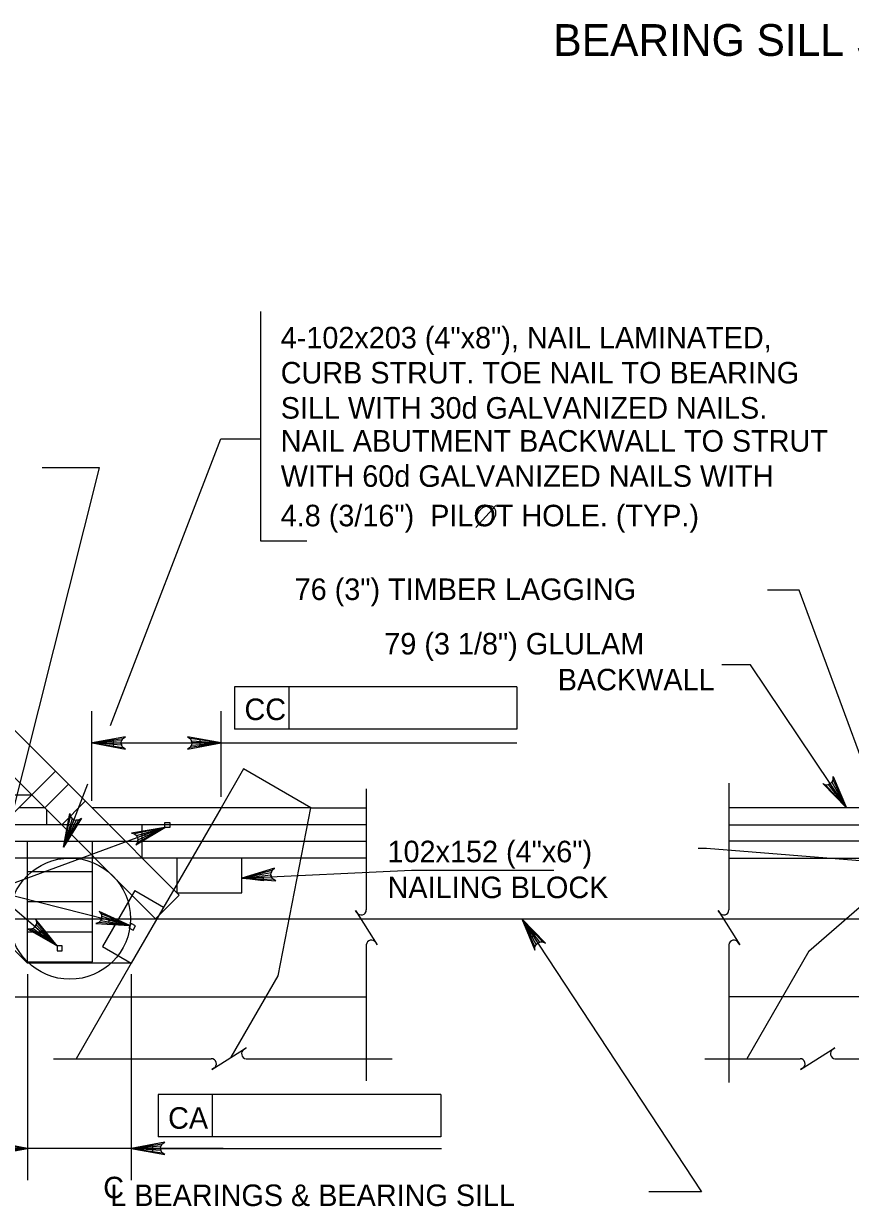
# Model space of a CAD drawing. Extents: x 635440 to 640306, y 296653 to 298484.
# Drawn here: x 638990 to 639105.2, y 296929.5 to 297094.3 of the extents above; entities that cross this region are included whole.
import ezdxf

# ---------------------------------------------------------------- set-up
doc = ezdxf.new("R2010")
doc.units = 0
for name, color, linetype in [('4', 7, 'Continuous'), ('5', 7, 'Continuous'), ('52', 7, 'Continuous'), ('8', 7, 'Continuous')]:
    doc.layers.add(name, color=color, linetype=linetype)

msp = doc.modelspace()

# ---------------------------------------------------------------- linework, layer by layer
at = {"layer": '4'}
for p, q in [((638999.52, 296984.99), (638969.99, 297014.52)), ((638991.12, 296986.8), (638966.7, 297011.23)), ((638990.54, 296963.33), (638954.67, 296999.21)), ((638994.41, 296990.09), (638979.1, 296974.78)), ((639020.62, 296990.41), (639017.49, 296984.99)), ((639030.02, 296984.99), (639020.62, 296990.41)), ((638996.23, 296988.28), (638992.94, 296984.99)), ((638984.19, 296986.8), (638991.12, 296986.8)), ((639008.38, 296969.55), (638991.12, 296986.8)), ((638992.94, 296984.99), (638989.31, 296984.99)), ((638993.22, 296982.59), (638993.22, 296984.71)), ((638998.58, 296985.93), (638995.29, 296982.64)), ((639017.49, 296984.99), (638999.52, 296984.99)), ((639011.67, 296972.84), (638999.52, 296984.99)), ((639017.49, 296984.99), (639004.98, 296963.33)), ((639030.02, 296984.99), (639017.49, 296984.99)), ((639025.46, 296961.6), (639030.02, 296984.99)), ((639030.02, 296984.99), (639037.73, 296984.99)), ((639132.39, 296984.99), (639088.25, 296984.99)), ((639099.37, 296965.02), (639122.35, 296984.99)), ((639037.73, 296982.64), (638976.27, 296982.64)), ((639006.52, 296977.99), (639006.52, 296982.64)), ((639088.25, 296982.64), (639170.07, 296982.64)), ((638976.27, 296980.34), (639037.73, 296980.34)), ((638990.54, 296963.52), (638990.54, 296980.34)), ((638999.57, 296963.52), (638999.57, 296980.34)), ((639170.07, 296980.34), (639088.25, 296980.34)), ((639037.73, 296977.99), (638976.27, 296977.99)), ((639011.39, 296973.17), (639011.39, 296977.99)), ((639020.41, 296973.17), (639020.41, 296977.99)), ((639088.25, 296977.99), (639170.07, 296977.99)), ((638990.54, 296976.13), (638999.57, 296976.13)), ((639005.47, 296973.47), (639000.96, 296965.66)), ((639005.47, 296973.47), (639009.5, 296971.15)), ((639011.39, 296973.17), (639020.41, 296973.17)), ((638990.54, 296971.93), (638999.57, 296971.93)), ((639011.67, 296972.84), (639008.38, 296969.55)), ((638963.3, 296969.55), (639183.24, 296969.55)), ((638990.54, 296967.73), (638999.57, 296967.73)), ((639000.96, 296965.66), (639004.98, 296963.33)), ((639099.37, 296965.02), (639090.73, 296950.04)), ((638990.54, 296963.52), (638999.57, 296963.52)), ((639004.98, 296963.33), (638990.54, 296963.33)), ((639004.98, 296963.33), (638997.31, 296950.04)), ((639018.9, 296950.23), (639025.46, 296961.6)), ((638976.27, 296958.68), (639002.3, 296958.68)), ((639002.3, 296958.68), (639037.73, 296958.68)), ((639117.2, 296958.68), (639088.25, 296958.68))]:
    msp.add_line(p, q, dxfattribs=at)
for points in [[(639104.65, 296984.99), (639091.28, 297004.92), (639087.28, 297004.92)], [(639126.16, 296976.01), (639085.13, 296979.32), (639083.99, 296979.32)]]:
    msp.add_lwpolyline(points, dxfattribs=at)
for points in [[(639010.37, 296982.25), (639009.68, 296982.25), (639009.68, 296982.95), (639010.37, 296982.95)], [(639004.97, 296968.88), (639004.63, 296968.28), (639005.23, 296967.93), (639005.58, 296968.53)], [(638994.64, 296965.06), (638995.34, 296965.06), (638995.34, 296965.75), (638994.64, 296965.75)]]:
    msp.add_lwpolyline(points, close=True, dxfattribs=at)
msp.add_circle((638996.44, 296969.55), 8.44, dxfattribs=at)
at = {"layer": '5'}
for p, q in [((639022.98, 297054.15), (639022.98, 297022.2)), ((639052.99, 297024.04), (639055.79, 297027.11)), ((639022.98, 297022.2), (639029.46, 297022.2)), ((639098.02, 297015.32), (639093.61, 297015.32)), ((639058.72, 297001.84), (639019.35, 297001.84)), ((639019.35, 297001.84), (639019.35, 296995.94)), ((639026.92, 297001.84), (639026.92, 296995.94)), ((639058.72, 297001.84), (639058.72, 296995.94)), ((638999.51, 296985.96), (638999.51, 296998.46)), ((639017.49, 296986.53), (639017.49, 296998.46)), ((639058.72, 296995.94), (639019.35, 296995.94)), ((638999.52, 296994.03), (639058.72, 296994.03)), ((638990.54, 296961.8), (638990.54, 296933.12)), ((639004.98, 296961.8), (639004.98, 296933.12)), ((639048.1, 296945.07), (639008.72, 296945.07)), ((639008.72, 296945.07), (639008.72, 296939.16)), ((639016.28, 296945.07), (639016.28, 296939.16)), ((639048.1, 296945.07), (639048.1, 296939.16)), ((639048.1, 296939.16), (639008.72, 296939.16)), ((638990.54, 296937.55), (638984.64, 296937.55)), ((639017.77, 296937.55), (638990.54, 296937.55)), ((639004.98, 296937.55), (639048.22, 296937.55))]:
    msp.add_line(p, q, dxfattribs=at)
for points in [[(639002.08, 296996.47), (639017.47, 297036.41), (639022.98, 297036.41)], [(638977.64, 296992.35), (638985.69, 296973.41), (639000.55, 297032.37), (638992.56, 297032.37)], [(639110.09, 296982.64), (639098.02, 297015.32)], [(638999.52, 296994.03), (639004.18, 296993.15), (639003.82, 296993.4), (639003.63, 296993.72), (639003.58, 296994.03), (639003.63, 296994.34), (639003.82, 296994.65), (639004.18, 296994.9), (638999.52, 296994.03), (639003.82, 296994.65), (639003.63, 296994.34), (638999.52, 296994.03), (639003.58, 296994.03), (639003.63, 296993.72), (638999.52, 296994.03), (639003.82, 296993.4)], [(639017.49, 296994.03), (639012.83, 296994.9), (639013.19, 296994.65), (639013.37, 296994.34), (639013.42, 296994.03), (639013.37, 296993.72), (639013.19, 296993.4), (639012.83, 296993.15), (639017.49, 296994.03), (639013.19, 296993.4), (639013.37, 296993.72), (639017.49, 296994.03), (639013.42, 296994.03), (639013.37, 296994.34), (639017.49, 296994.03), (639013.19, 296994.65)], [(638995.55, 296979.53), (638998.95, 296988.34)], [(639009.68, 296982.25), (638985.69, 296973.41)], [(639009.68, 296982.25), (639005, 296981.46), (639005.42, 296981.35), (639005.71, 296981.12), (639005.86, 296980.85), (639005.92, 296980.54), (639005.86, 296980.18), (639005.61, 296979.82), (639009.68, 296982.25), (639005.86, 296980.18), (639005.92, 296980.54), (639009.68, 296982.25), (639005.86, 296980.85), (639005.71, 296981.12), (639009.68, 296982.25), (639005.42, 296981.35)], [(639020.41, 296975.21), (639025.14, 296974.83), (639024.75, 296975.04), (639024.54, 296975.34), (639024.45, 296975.64), (639024.47, 296975.95), (639024.62, 296976.29), (639024.95, 296976.57), (639020.41, 296975.21), (639024.62, 296976.29), (639024.47, 296975.95), (639020.41, 296975.21), (639024.45, 296975.64), (639024.54, 296975.34), (639020.41, 296975.21), (639024.75, 296975.04)], [(639020.41, 296975.21), (639044.04, 296976.33), (639063.85, 296976.33)], [(639004.8, 296968.58), (638985.69, 296973.41)], [(638994.64, 296965.75), (638985.69, 296973.41)], [(639004.8, 296968.58), (639000.5, 296970.57), (639000.78, 296970.24), (639000.89, 296969.89), (639000.86, 296969.57), (639000.73, 296969.28), (639000.48, 296969.03), (639000.07, 296968.87), (639004.8, 296968.58), (639000.48, 296969.03), (639000.73, 296969.28), (639004.8, 296968.58), (639000.86, 296969.57), (639000.89, 296969.89), (639004.8, 296968.58), (639000.78, 296970.24)], [(638994.64, 296965.75), (638991.67, 296969.45), (638991.78, 296969.03), (638991.72, 296968.67), (638991.55, 296968.4), (638991.31, 296968.19), (638990.97, 296968.08), (638990.53, 296968.12), (638994.64, 296965.75), (638990.97, 296968.08), (638991.31, 296968.19), (638994.64, 296965.75), (638991.55, 296968.4), (638991.72, 296968.67), (638994.64, 296965.75), (638991.78, 296969.03)], [(639059.39, 296969.55), (639084.44, 296931.51), (639077.11, 296931.51)], [(639059.39, 296969.55), (639061.22, 296965.17), (639061.23, 296965.61), (639061.39, 296965.93), (639061.62, 296966.15), (639061.91, 296966.28), (639062.27, 296966.3), (639062.68, 296966.13), (639059.39, 296969.55), (639062.27, 296966.3), (639061.91, 296966.28), (639059.39, 296969.55), (639061.62, 296966.15), (639061.39, 296965.93), (639059.39, 296969.55), (639061.23, 296965.61)], [(638990.54, 296937.55), (638985.88, 296938.42), (638986.24, 296938.17), (638986.43, 296937.86), (638986.48, 296937.55), (638986.43, 296937.23), (638986.24, 296936.92), (638985.88, 296936.67), (638990.54, 296937.55), (638986.24, 296936.92), (638986.43, 296937.23), (638990.54, 296937.55), (638986.48, 296937.55), (638986.43, 296937.86), (638990.54, 296937.55), (638986.24, 296938.17)], [(639004.98, 296937.55), (639009.65, 296936.67), (639009.29, 296936.92), (639009.1, 296937.23), (639009.05, 296937.55), (639009.1, 296937.86), (639009.29, 296938.17), (639009.65, 296938.42), (639004.98, 296937.55), (639009.29, 296938.17), (639009.1, 296937.86), (639004.98, 296937.55), (639009.05, 296937.55), (639009.1, 296937.23), (639004.98, 296937.55), (639009.29, 296936.92)]]:
    msp.add_lwpolyline(points, dxfattribs=at)
for points in [[(639002.47, 296994.52), (639002.47, 296993.54), (638999.52, 296994.03)], [(639014.54, 296994.52), (639014.54, 296993.54), (639017.49, 296994.03)], [(639009.68, 296982.25), (639006.99, 296981), (639006.82, 296981.46)], [(639020.41, 296975.21), (639023.37, 296975.32), (639023.35, 296974.83)], [(639004.8, 296968.58), (639001.88, 296969.06), (639002, 296969.54)], [(639059.39, 296969.55), (639061.22, 296967.22), (639060.81, 296966.95)], [(638994.64, 296965.75), (638992.24, 296967.49), (638992.56, 296967.86)], [(638987.59, 296938.04), (638987.59, 296937.05), (638990.54, 296937.55)], [(639007.94, 296938.04), (639007.94, 296937.05), (639004.98, 296937.55)]]:
    msp.add_lwpolyline(points, close=True, dxfattribs=at)
msp.add_spline([(639055.5, 297026.8), (639055.28, 297026.98), (639055.06, 297027.04), (639054.79, 297027.06), (639054.63, 297027.06), (639054.36, 297027), (639054.12, 297026.89), (639053.94, 297026.79), (639053.61, 297026.52), (639053.35, 297026.19), (639053.2, 297025.87), (639053.11, 297025.58), (639053.08, 297025.31), (639053.11, 297025.08), (639053.22, 297024.75), (639053.34, 297024.58), (639053.58, 297024.4), (639053.94, 297024.31), (639054.35, 297024.32), (639054.87, 297024.56), (639055.26, 297024.89), (639055.54, 297025.29), (639055.73, 297025.7), (639055.79, 297026.16), (639055.71, 297026.46), (639055.51, 297026.8)], degree=3, dxfattribs=at)
at = {"layer": '52'}
for points in [[(639104.65, 296984.99), (639101.32, 296988.37), (639101.73, 296988.21), (639102.1, 296988.23), (639102.38, 296988.36), (639102.61, 296988.58), (639102.77, 296988.91), (639102.78, 296989.34), (639104.65, 296984.99), (639102.77, 296988.91), (639102.61, 296988.58), (639104.65, 296984.99), (639102.38, 296988.36), (639102.1, 296988.23), (639104.65, 296984.99), (639101.73, 296988.21)], [(638995.55, 296979.53), (638996.41, 296984.19), (638996.52, 296983.77), (638996.74, 296983.48), (638997.02, 296983.32), (638997.33, 296983.26), (638997.68, 296983.32), (638998.04, 296983.56), (638995.55, 296979.53), (638997.68, 296983.32), (638997.33, 296983.26), (638995.55, 296979.53), (638997.02, 296983.32), (638996.74, 296983.48), (638995.55, 296979.53), (638996.52, 296983.77)]]:
    msp.add_lwpolyline(points, dxfattribs=at)
at = {"layer": '8'}
for p, q in [((639088.25, 296988.45), (639088.25, 296970.77)), ((639037.73, 296987.65), (639037.73, 296970.77)), ((639037.73, 296965.91), (639037.73, 296946.95)), ((639088.25, 296965.91), (639088.25, 296946.71)), ((638994.14, 296950.04), (639016.14, 296950.04)), ((639020.99, 296950.04), (639041.35, 296950.04)), ((639084.91, 296950.04), (639098.17, 296950.04)), ((639103.02, 296950.04), (639117.55, 296950.04))]:
    msp.add_line(p, q, dxfattribs=at)
for points in [[(639036.41, 296970.41), (639036.22, 296970.71), (639039.25, 296965.9), (639039.04, 296966.22)], [(639086.93, 296970.41), (639086.74, 296970.71), (639089.76, 296965.9), (639089.56, 296966.22)], [(639016.49, 296948.71), (639016.19, 296948.53), (639021, 296951.55), (639020.68, 296951.35)], [(639098.52, 296948.71), (639098.22, 296948.53), (639103.03, 296951.55), (639102.71, 296951.35)]]:
    msp.add_lwpolyline(points, dxfattribs=at)
for centre, start, end in [((639037.02, 296970.77), 210, 0), ((639087.54, 296970.77), 210, 0), ((639038.44, 296965.85), 32.1328, 174.6714), ((639088.96, 296965.85), 32.1328, 174.6714), ((639016.13, 296949.33), 300, 90), ((639021.06, 296950.74), 122.1328, 264.6714), ((639098.16, 296949.33), 300, 90), ((639103.09, 296950.74), 122.1328, 264.6714)]:
    msp.add_arc(centre, 0.71, start, end, dxfattribs=at)

# ---------------------------------------------------------------- texts
at = {"layer": '5'}
for s, height, p in [('BEARING SILL SPLICE DETAILS', 4.4294, (639063.79, 297089.76)), ('4-102x203 (4"x8"), NAIL LAMINATED,', 3.0001, (639025.81, 297049.01)), ('CURB STRUT. TOE NAIL TO BEARING', 3.0001, (639025.81, 297044.12)), ('SILL WITH 30d GALVANIZED NAILS.', 3.0001, (639025.81, 297039.22)), ('NAIL ABUTMENT BACKWALL TO STRUT ', 3.0001, (639025.81, 297034.62)), ('WITH 60d GALVANIZED NAILS WITH', 3.0001, (639025.81, 297029.72)), ('4.8 (3/16")  PILOT HOLE. (TYP.)', 3.0001, (639025.81, 297024.22)), ('76 (3") TIMBER LAGGING', 3.0001, (639027.75, 297013.95)), ('79 (3 1/8") GLULAM', 3.0001, (639040.24, 297006.36)), ('BACKWALL', 3, (639064.41, 297001.36)), ('CC', 3, (639020.76, 296997.22)), ('102x152 (4"x6")', 3.0001, (639040.69, 296977.41)), ('NAILING BLOCK', 3.0001, (639040.69, 296972.41)), ('CA', 3, (639010.12, 296940.28)), ('C', 3, (639001.08, 296930.59)), ('L BEARINGS & BEARING SILL', 3.0001, (639002.05, 296929.51))]:
    msp.add_text(s, height=height, dxfattribs=at).set_placement(p)

doc.saveas('drawing.dxf')
